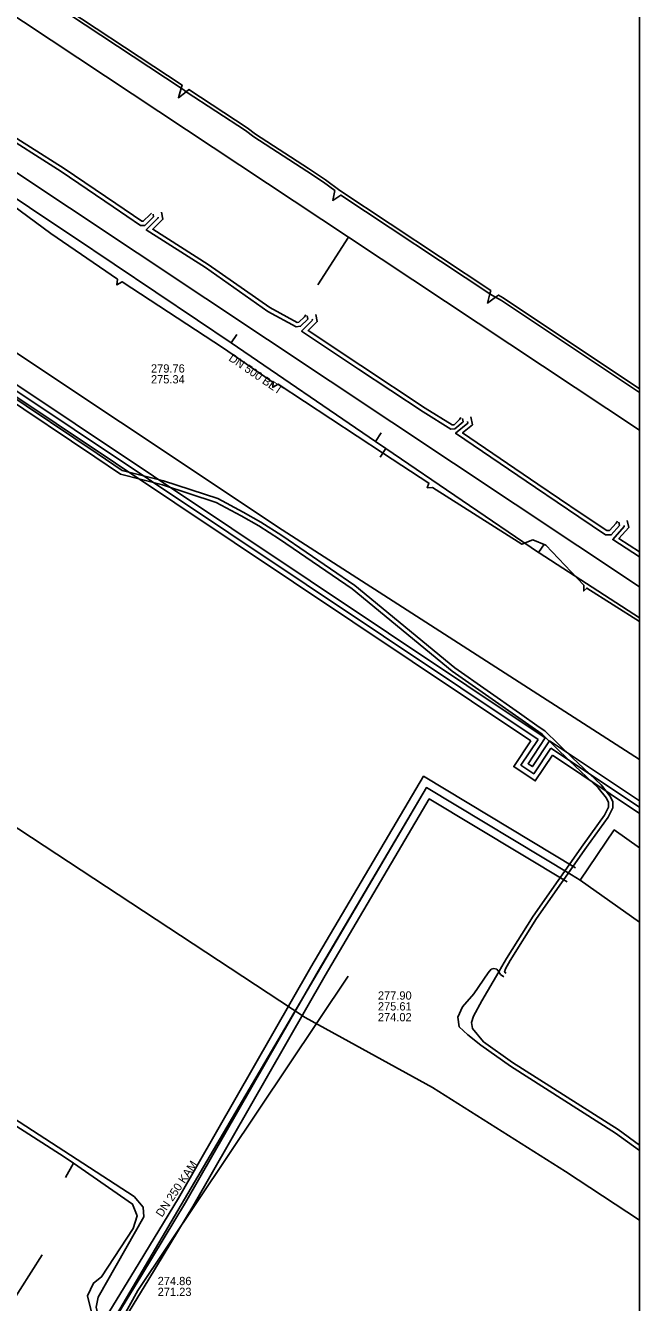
# Model space of a CAD drawing. Extents: x -598233 to -596890, y -1157848 to -1156431.
# Drawn here: x -596950 to -596890.5, y -1157253.8 to -1157130.2 of the extents above; entities that cross this region are included whole.
import ezdxf

# ---------------------------------------------------------------- set-up
doc = ezdxf.new("R2010")
doc.units = 0
for name, color, linetype in [('Vrstva 12', 7, 'Continuous'), ('Vrstva 13', 7, 'Continuous'), ('Vrstva 19', 7, 'Continuous'), ('Vrstva 25', 7, 'Continuous'), ('Vrstva 26', 7, 'Continuous'), ('Vrstva 37', 7, 'Continuous'), ('Vrstva 38', 7, 'Continuous'), ('Vrstva 42', 7, 'Continuous'), ('Vrstva 55', 7, 'Continuous'), ('Vrstva 58', 7, 'Continuous'), ('Vrstva 60', 7, 'Continuous'), ('Vrstva 9', 7, 'Continuous'), ('zajmove_uzemi', 7, 'Continuous')]:
    doc.layers.add(name, color=color, linetype=linetype)

msp = doc.modelspace()

# ---------------------------------------------------------------- linework, layer by layer
at = {"layer": 'Vrstva 12'}
msp.add_lwpolyline([(-596963.91, -1157198.75), (-596961.48, -1157200.48), (-596954.23, -1157205.63), (-596922.86, -1157226.22), (-596910.53, -1157233.01), (-596897.62, -1157241.15), (-596890.46, -1157245.86)], dxfattribs=at)
at = {"layer": 'Vrstva 13'}
msp.add_lwpolyline([(-596890.46, -1157184.51), (-596932.47, -1157156.6), (-596965.58, -1157134.59)], dxfattribs=at)
at = {"layer": 'Vrstva 19'}
msp.add_lwpolyline([(-596972.35, -1157147.58), (-596972.23, -1157147.66), (-596925.1, -1157179), (-596890.46, -1157201.24)], dxfattribs=at)
at = {"layer": 'Vrstva 25'}
for p, q in [((-596900.29, -1157199.29), (-596959.38, -1157159.83)), ((-596890.46, -1157205.85), (-596899.04, -1157200.12))]:
    msp.add_line(p, q, dxfattribs=at)
msp.add_lwpolyline([(-596899.04, -1157200.12), (-596900.71, -1157202.61), (-596901.95, -1157201.78), (-596900.29, -1157199.29)], dxfattribs=at)
at = {"layer": 'Vrstva 26'}
for p, q in [((-596899.59, -1157199.15), (-596959.52, -1157159.13)), ((-596900.98, -1157199.43), (-596959.24, -1157160.52)), ((-596890.46, -1157205.25), (-596899.18, -1157199.43)), ((-596890.46, -1157206.45), (-596898.9, -1157200.81))]:
    msp.add_line(p, q, dxfattribs=at)
for points in [[(-596899.18, -1157199.43), (-596900.84, -1157201.92), (-596901.26, -1157201.64), (-596899.59, -1157199.15)], [(-596898.9, -1157200.81), (-596900.57, -1157203.31), (-596902.65, -1157201.92), (-596900.98, -1157199.43)]]:
    msp.add_lwpolyline(points, dxfattribs=at)
at = {"layer": 'Vrstva 37'}
for p, q in [((-596918.67, -1157150.66), (-596963.81, -1157120.75)), ((-596921.63, -1157155.27), (-596918.67, -1157150.66)), ((-596918.67, -1157150.66), (-596890.46, -1157169.35)), ((-596890.46, -1157216.99), (-596896.2, -1157212.91)), ((-596951.55, -1157254.25), (-596948.36, -1157249.19))]:
    msp.add_line(p, q, dxfattribs=at)
for points in [[(-596897.06, -1157212.39), (-596911.11, -1157203.95), (-596943.32, -1157258.7), (-596947.57, -1157256.1)], [(-596897.06, -1157212.39), (-596911.11, -1157203.95), (-596921.61, -1157221.74), (-596934.45, -1157244.13), (-596938.7, -1157251.14), (-596943.61, -1157259.19)], [(-596897.06, -1157212.39), (-596896.2, -1157212.91), (-596892.91, -1157208.06), (-596890.46, -1157209.8)]]:
    msp.add_lwpolyline(points, dxfattribs=at)
at = {"layer": 'Vrstva 38'}
for points in [[(-596896.65, -1157211.71), (-596911.39, -1157202.85), (-596922.3, -1157221.34), (-596935.13, -1157243.72), (-596939.39, -1157250.72), (-596943.91, -1157258.13)], [(-596897.47, -1157213.08), (-596910.83, -1157205.05), (-596920.92, -1157222.15), (-596933.76, -1157244.53), (-596938.02, -1157251.56), (-596942.93, -1157259.61)]]:
    msp.add_lwpolyline(points, dxfattribs=at)
at = {"layer": 'Vrstva 42'}
for points in [[(-596948.84, -1157126.99), (-596934.88, -1157136.23), (-596934.58, -1157136.42), (-596934.38, -1157136.56), (-596928.65, -1157140.31), (-596927.83, -1157140.92), (-596922.7, -1157144.25), (-596921.07, -1157145.33), (-596919.99, -1157146.14), (-596920.19, -1157147.08), (-596919.39, -1157146.57), (-596904.96, -1157156.12), (-596904.71, -1157156.29), (-596904.4, -1157156.46), (-596903.83, -1157156.77), (-596890.46, -1157165.69)], [(-596948.69, -1157126.73), (-596934.79, -1157135.92), (-596934.88, -1157136.23), (-596935.14, -1157137.15), (-596934.38, -1157136.56), (-596934.12, -1157136.36), (-596928.47, -1157140.07), (-596927.66, -1157140.67), (-596922.54, -1157144), (-596920.89, -1157145.08), (-596919.5, -1157146.13), (-596904.88, -1157155.8), (-596904.96, -1157156.12), (-596905.18, -1157157.03), (-596904.4, -1157156.46), (-596904.13, -1157156.25), (-596903.68, -1157156.51), (-596890.46, -1157165.33)], [(-596952.33, -1157138.47), (-596952.28, -1157138.72), (-596953.3, -1157139.85), (-596953.02, -1157140.15), (-596946.5, -1157144.28), (-596941.45, -1157147.72), (-596938.81, -1157149.52), (-596938.39, -1157149.51), (-596937.54, -1157148.67), (-596937.59, -1157148.43)], [(-596951.98, -1157138.13), (-596951.84, -1157138.83), (-596952.77, -1157139.85), (-596946.21, -1157143.99), (-596941.22, -1157147.39), (-596938.69, -1157149.11), (-596938.55, -1157149.11), (-596937.88, -1157148.46), (-596937.76, -1157148.31)], [(-596936.79, -1157148.24), (-596936.64, -1157148.91), (-596937.63, -1157149.88), (-596932.27, -1157153.28), (-596926.29, -1157157.47), (-596923.65, -1157158.91), (-596923.48, -1157158.89), (-596922.93, -1157158.35), (-596922.81, -1157158.17)], [(-596937.11, -1157148.72), (-596937.09, -1157148.79), (-596938.26, -1157149.95), (-596932.51, -1157153.6), (-596926.48, -1157157.83), (-596923.73, -1157159.33), (-596923.3, -1157159.27), (-596922.59, -1157158.58), (-596922.65, -1157158.28)], [(-596902.08, -1157196.76), (-596908.37, -1157192.36), (-596918.06, -1157184.39), (-596925.11, -1157179.55), (-596927.15, -1157178.25), (-596928.88, -1157177.29), (-596931.31, -1157175.96), (-596936.58, -1157174.24), (-596940.59, -1157173.24), (-596943.02, -1157171.6), (-596952.16, -1157165.46), (-596960.04, -1157159.96), (-596968.23, -1157154.2), (-596972.15, -1157151.63), (-596972.78, -1157151.48), (-596973.2, -1157151.44), (-596973.81, -1157151.59), (-596974.34, -1157151.96), (-596975.31, -1157152.81), (-596975.1, -1157153.37)], [(-596921.84, -1157158.12), (-596921.69, -1157158.82), (-596922.57, -1157159.67), (-596917.46, -1157163.09), (-596911.22, -1157167.2), (-596908.62, -1157168.83), (-596908.42, -1157168.81), (-596907.89, -1157168.31), (-596907.76, -1157168.1)], [(-596922.17, -1157158.6), (-596922.15, -1157158.7), (-596923.2, -1157159.74), (-596917.69, -1157163.42), (-596911.41, -1157167.56), (-596908.73, -1157169.24), (-596908.37, -1157169.21), (-596907.55, -1157168.53), (-596907.61, -1157168.2)], [(-596890.46, -1157238.59), (-596892.54, -1157237.08), (-596902.77, -1157230.57), (-596905.57, -1157228.59), (-596906.63, -1157227.3), (-596906.73, -1157226.71), (-596906.54, -1157226.1), (-596905.75, -1157224.6), (-596904.1, -1157221.81), (-596903.79, -1157221.28), (-596903.34, -1157220.5), (-596900.78, -1157216.4), (-596895.91, -1157209.51), (-596893.84, -1157206.61), (-596893.45, -1157205.84), (-596893.46, -1157205.4), (-596893.66, -1157204.97), (-596894.48, -1157203.98), (-596897.28, -1157201.32), (-596899.9, -1157198.78), (-596908.61, -1157192.68), (-596918.3, -1157184.71), (-596925.34, -1157179.89), (-596927.35, -1157178.59), (-596929.07, -1157177.64), (-596931.47, -1157176.33), (-596936.69, -1157174.62), (-596940.75, -1157173.61), (-596943.24, -1157171.93), (-596952.38, -1157165.79)], [(-596906.8, -1157168.05), (-596906.64, -1157168.82), (-596907.61, -1157169.61), (-596900.31, -1157174.56), (-596896.12, -1157177.4), (-596893.61, -1157179.07), (-596893.37, -1157179.07), (-596892.73, -1157178.35), (-596892.6, -1157178.15)], [(-596907.13, -1157168.51), (-596907.1, -1157168.67), (-596908.28, -1157169.64), (-596900.53, -1157174.89), (-596896.35, -1157177.73), (-596893.74, -1157179.46), (-596893.2, -1157179.48), (-596892.39, -1157178.56), (-596892.45, -1157178.26)], [(-596891.64, -1157178.09), (-596891.5, -1157178.76), (-596892.45, -1157179.84), (-596890.46, -1157181.11)], [(-596891.96, -1157178.57), (-596891.95, -1157178.66), (-596893.06, -1157179.93), (-596890.46, -1157181.59)], [(-596900.18, -1157198.09), (-596902.08, -1157196.76)], [(-596903.39, -1157221.93), (-596903.54, -1157221.83), (-596903.45, -1157221.5), (-596903, -1157220.7), (-596900.44, -1157216.62), (-596895.58, -1157209.74), (-596893.5, -1157206.81), (-596893.04, -1157205.93), (-596893.06, -1157205.31), (-596893.32, -1157204.75), (-596894.19, -1157203.7), (-596897, -1157201.03), (-596899.64, -1157198.47), (-596900.18, -1157198.09)], [(-596897.06, -1157212.39), (-596911.11, -1157203.95), (-596943.32, -1157258.7), (-596947.57, -1157256.1)], [(-596890.46, -1157239.09), (-596892.77, -1157237.41), (-596902.96, -1157230.92), (-596905.82, -1157228.91), (-596907.08, -1157227.89), (-596907.93, -1157227.13), (-596908.07, -1157226.19), (-596907.62, -1157225.19), (-596906.5, -1157223.93), (-596905.12, -1157221.89), (-596904.83, -1157221.55), (-596904.58, -1157221.49), (-596904.29, -1157221.54), (-596904.1, -1157221.81), (-596903.94, -1157222.04), (-596903.61, -1157222.27)]]:
    msp.add_lwpolyline(points, dxfattribs=at)
at = {"layer": 'Vrstva 55'}
msp.add_lwpolyline([(-596890.46, -1157187.86), (-596895.57, -1157184.64), (-596895.87, -1157184.91), (-596895.85, -1157184.36), (-596899.55, -1157180.49), (-596900.81, -1157179.96), (-596901.85, -1157180.39), (-596910.53, -1157174.88), (-596911.03, -1157174.92), (-596910.87, -1157174.47), (-596915.27, -1157171.6), (-596925.48, -1157164.87), (-596926, -1157165.18), (-596925.95, -1157164.71), (-596930.78, -1157161.4), (-596940.58, -1157154.96), (-596941.1, -1157155.27), (-596941.06, -1157154.73), (-596947.5, -1157150.28), (-596953.49, -1157145.89)], dxfattribs=at)
at = {"layer": 'Vrstva 58'}
msp.add_line((-596945.32, -1157240.34), (-596946.08, -1157241.72), dxfattribs=at)
for points in [[(-596954.67, -1157218.3), (-596957.92, -1157223.03), (-596957.33, -1157225.07), (-596956.91, -1157228.27), (-596956.39, -1157229.77), (-596955.37, -1157232.62), (-596954.77, -1157234.03), (-596954.35, -1157234.53), (-596946.2, -1157239.73), (-596945.32, -1157240.34)], [(-596955.39, -1157232.56), (-596953.65, -1157234.35), (-596939.44, -1157243.57), (-596938.56, -1157244.6), (-596938.49, -1157245.52), (-596942.91, -1157253.32), (-596943.12, -1157254.29), (-596942.81, -1157255.51), (-596940.76, -1157261.62)], [(-596945.32, -1157240.34), (-596939.59, -1157244.29), (-596939.14, -1157245.42), (-596939.52, -1157246.67), (-596942.59, -1157251.34), (-596943.38, -1157251.94), (-596943.96, -1157253.18), (-596943.45, -1157255.28), (-596942.12, -1157258.06), (-596941.53, -1157259.92), (-596940.78, -1157261.59), (-596939.82, -1157264.62), (-596939.33, -1157265.7), (-596938.14, -1157267.49), (-596935.13, -1157269.36), (-596930.6, -1157272.26)]]:
    msp.add_lwpolyline(points, dxfattribs=at)
at = {"layer": 'Vrstva 60'}
msp.add_lwpolyline([(-596890.46, -1157848.46), (-596890.46, -1156430.86)], dxfattribs=at)
at = {"layer": 'Vrstva 9'}
for p, q in [((-596929.48, -1157160.07), (-596930.04, -1157160.89)), ((-596915.48, -1157169.6), (-596916.04, -1157170.43)), ((-596915.6, -1157171.94), (-596915.04, -1157171.11)), ((-596899.68, -1157180.36), (-596900.25, -1157181.19)), ((-596918.68, -1157222.21), (-596939.09, -1157252.65)), ((-596939.09, -1157252.65), (-596955.51, -1157282.51))]:
    msp.add_line(p, q, dxfattribs=at)
for points in [[(-596933.29, -1157158.68), (-596945.42, -1157150.56), (-596947.3, -1157149.3), (-596961.1, -1157140.05), (-596968.68, -1157134.98)], [(-596900.25, -1157181.19), (-596915.04, -1157171.11), (-596916.04, -1157170.43), (-596930.04, -1157160.89), (-596933.29, -1157158.68)], [(-596890.46, -1157187.5), (-596900.18, -1157181.23), (-596900.25, -1157181.19)]]:
    msp.add_lwpolyline(points, dxfattribs=at)
at = {"layer": 'zajmove_uzemi'}
msp.add_lwpolyline([(-598232.89, -1156430.86), (-596890.46, -1156430.86), (-596890.46, -1157848.46), (-598232.89, -1157848.46)], close=True, dxfattribs=at)

# ---------------------------------------------------------------- texts
at = {"layer": 'Vrstva 12'}
for s, rotation, p in [('DN 500 BET', 325.7265, (-596930.34, -1157162.54)), ('DN 250 KAM', 56.2072, (-596936.73, -1157245.62))]:
    msp.add_text(s, height=0.8, rotation=rotation, dxfattribs=at).set_placement(p)
for s, p in [('279.76', (-596937.8, -1157163.76)), ('275.34', (-596937.8, -1157164.81)), ('277.90', (-596915.81, -1157224.49)), ('275.61', (-596915.81, -1157225.54)), ('274.02', (-596915.81, -1157226.59)), ('274.86', (-596937.15, -1157252.14)), ('271.23', (-596937.15, -1157253.19))]:
    msp.add_text(s, height=0.8, dxfattribs=at).set_placement(p)

doc.saveas('drawing.dxf')
